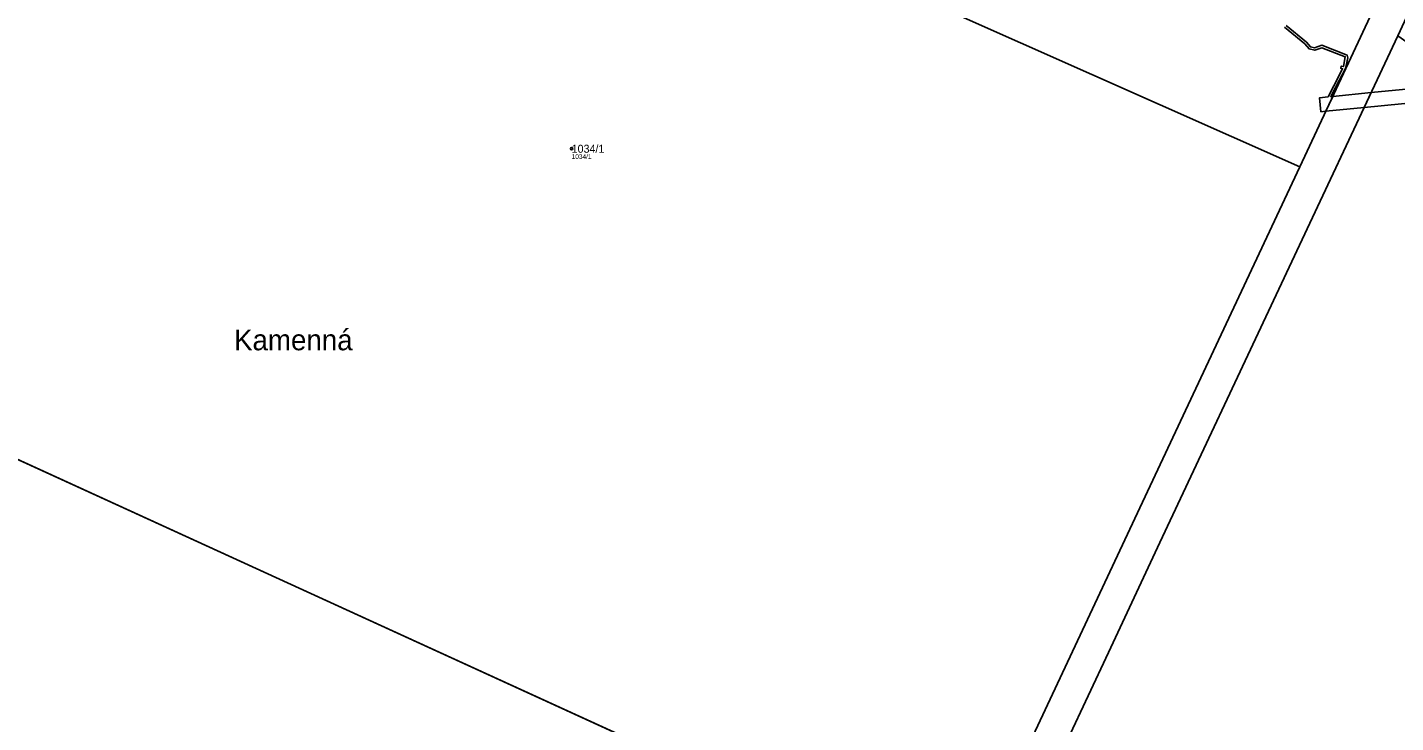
# Model space of a CAD drawing. Extents: x -658203 to -653176, y -1156738 to -1151709.
# Drawn here: x -655735.7 to -655445.1, y -1153190.1 to -1153042.4 of the extents above; entities that cross this region are included whole.
import ezdxf

# ---------------------------------------------------------------- set-up
doc = ezdxf.new("R2010")
doc.units = 0
for name, color, linetype in [('Vrstva 1', 7, 'Continuous'), ('Vrstva 13', 7, 'Continuous'), ('Vrstva 2', 7, 'Continuous'), ('Vrstva 50', 7, 'Continuous'), ('Vrstva 51', 7, 'Continuous'), ('Vrstva 7', 7, 'Continuous')]:
    doc.layers.add(name, color=color, linetype=linetype)

msp = doc.modelspace()

# ---------------------------------------------------------------- linework, layer by layer
at = {"layer": 'Vrstva 1'}
for p, q in [((-655465.48, -1153072.02), (-655450.5, -1153040.07)), ((-655800.41, -1153105.56), (-655537.55, -1153225.77))]:
    msp.add_line(p, q, dxfattribs=at)
for points in [[(-655465.48, -1153072.02), (-655613.12, -1153006.32), (-655614.17, -1152964.08)], [(-655566.54, -1153304.1), (-655506.11, -1153175.21), (-655495.16, -1153151.86), (-655444.66, -1153044.16)], [(-655537.55, -1153225.77), (-655501.55, -1153148.97), (-655465.48, -1153072.02)]]:
    msp.add_lwpolyline(points, dxfattribs=at)
at = {"layer": 'Vrstva 13'}
msp.add_lwpolyline([(-655468.7, -1153042.34), (-655464.38, -1153045.89), (-655463.5, -1153046.95), (-655462.28, -1153047.23), (-655460.81, -1153046.7), (-655455.82, -1153048.62), (-655456.2, -1153050.7), (-655456.66, -1153050.59), (-655456.78, -1153051.07), (-655456.38, -1153051.17), (-655458.23, -1153054.77), (-655459.47, -1153057.13), (-655461.27, -1153057.31), (-655460.97, -1153060.29), (-655459.93, -1153060.19), (-655458.45, -1153057.03), (-655458.88, -1153057.07), (-655457.79, -1153055.01), (-655455.77, -1153051.1), (-655455.24, -1153048.81), (-655455.42, -1153048.24), (-655460.81, -1153046.16), (-655462.32, -1153046.71), (-655463.22, -1153046.51), (-655464.02, -1153045.53), (-655468.36, -1153041.98)], dxfattribs=at)
for points in [[(-655450.32, -1153056.23), (-655451.8, -1153059.39), (-655426.56, -1153056.9), (-655430.32, -1153054.26)], [(-655458.45, -1153057.03), (-655459.93, -1153060.19), (-655451.8, -1153059.39), (-655450.32, -1153056.23)]]:
    msp.add_lwpolyline(points, close=True, dxfattribs=at)
at = {"layer": 'Vrstva 50'}
msp.add_circle((-655620.12, -1153068.16), 0.25, dxfattribs=at)
at = {"layer": 'Vrstva 51'}
msp.add_lwpolyline([(-655566.54, -1153304.1), (-655506.11, -1153175.21), (-655495.16, -1153151.86), (-655444.66, -1153044.16), (-655440.36, -1153034.99), (-655440.18, -1152967.07), (-655440.14, -1152958.64), (-655439.91, -1152903.94), (-655435.8, -1152902.08), (-655444.85, -1152894.37), (-655446.88, -1152893.31), (-655447.12, -1152956.01), (-655447.16, -1152965.3), (-655447.41, -1153030.03), (-655450.5, -1153040.07), (-655465.48, -1153072.02), (-655501.55, -1153148.97), (-655537.55, -1153225.77)], dxfattribs=at)
for points in [[(-655465.48, -1153072.02), (-655613.12, -1153006.32), (-655614.17, -1152964.08), (-655621.41, -1152957.04), (-655637.39, -1152944.96), (-655655.89, -1152935.16), (-655670.24, -1152929.54), (-655676.82, -1152923.92), (-655685.88, -1152913.09), (-655699.81, -1152905.81), (-655722.27, -1152898.75), (-655722.6, -1152908.03), (-655750.19, -1152958.21), (-655775.47, -1152999.92), (-655784.79, -1153051.32), (-655792.52, -1153081.55), (-655800.41, -1153105.56), (-655537.55, -1153225.77), (-655501.55, -1153148.97)], [(-655450.5, -1153040.07), (-655469.68, -1153029.19), (-655513.63, -1153009.63), (-655520.18, -1153007.79), (-655534.78, -1153008.96), (-655551.76, -1153010.32), (-655563.59, -1153006.16), (-655573.15, -1153001.26), (-655587.44, -1152991.32), (-655614.17, -1152964.08), (-655613.12, -1153006.32), (-655465.48, -1153072.02)], [(-655442.56, -1153364.43), (-655330.97, -1153124.22), (-655444.66, -1153044.16), (-655495.16, -1153151.86), (-655506.11, -1153175.21), (-655566.54, -1153304.1), (-655564.45, -1153308.53)], [(-655859.55, -1153192.74), (-655798.73, -1153200.84), (-655715.85, -1153238.92), (-655574.25, -1153303.96), (-655537.55, -1153225.77), (-655800.41, -1153105.56), (-655803.67, -1153115.53), (-655810.7, -1153126.39), (-655857.83, -1153171.03), (-655860.37, -1153176.01), (-655861.9, -1153187.42)]]:
    msp.add_lwpolyline(points, close=True, dxfattribs=at)

# ---------------------------------------------------------------- texts
at = {"layer": 'Vrstva 2'}
msp.add_text('1034/1', height=1.7, dxfattribs=at).set_placement((-655620.12, -1153069.01))
at = {"layer": 'Vrstva 50'}
msp.add_text('1034/1', height=1, dxfattribs=at).set_placement((-655620.12, -1153070.32))
at = {"layer": 'Vrstva 7'}
msp.add_text('Kamenná', height=4.4, dxfattribs=at).set_placement((-655691.83, -1153110.98))

doc.saveas('drawing.dxf')
